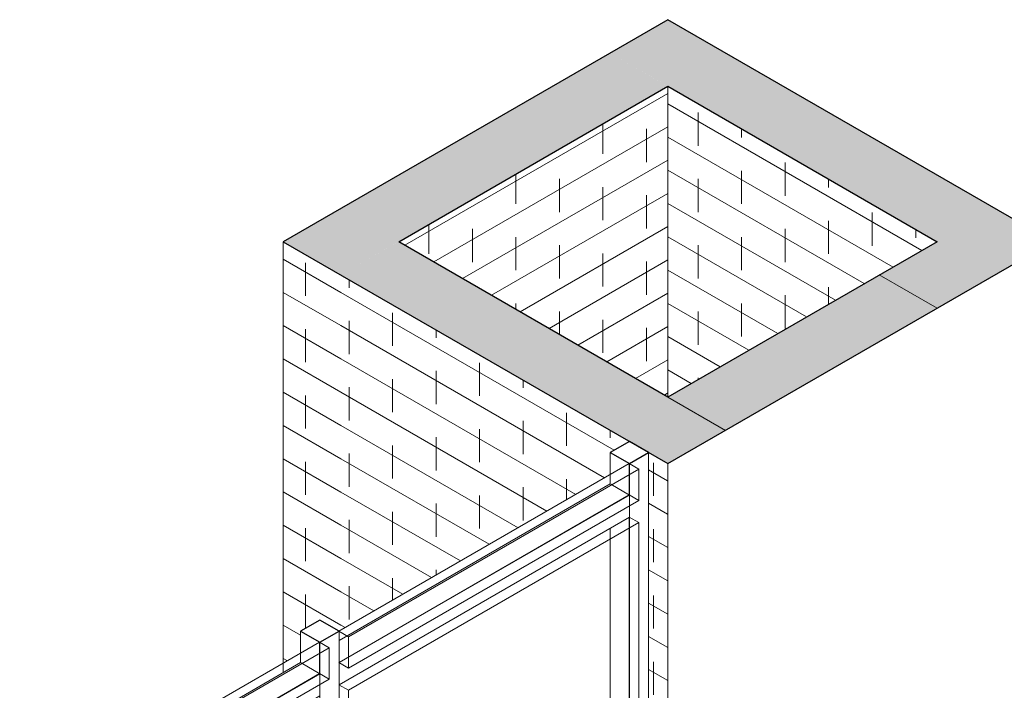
# Model space of a CAD drawing. Header units: metres. Extents: x -33 to 126, y -29 to 31.
# Tile 300 of 656: x 52.53 to 54.34, y -0.91 to 0.33. Entities that reach past the tile are written whole.
import ezdxf

# ---------------------------------------------------------------- set-up
doc = ezdxf.new("R2010")
doc.units = ezdxf.units.M
for name, color, linetype, lineweight in [('A-GLAZ-CURT', 52, 'Continuous', 18), ('A-GLAZ-CWMG', 51, 'Continuous', 18), ('A-WALL', 113, 'Continuous', 18), ('A-WALL-PATT', 111, 'Continuous', 35)]:
    doc.layers.add(name, color=color, linetype=linetype, lineweight=lineweight)
pattern_1 = [(330, (-74.781, -32.202), (-0.000346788, 0.061399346), []), (90, (-74.781, -32.202), (-0.08, 0.107), [0.061, -0.061])]

# ---------------------------------------------------------------- blocks, each defined once
blk = doc.blocks.new('Painel do sistema - Envidraçado-165820-PERSPECTIVA GERAL')
at = {"layer": 'A-GLAZ-CURT', "lineweight": 9}
for p, q in [((-12.737, 4.3019), (-12.7547, 4.3121)), ((-12.7547, 4.3117), (-12.7547, 3.7977)), ((-12.737, 4.3019), (-13.2708, 3.9936)), ((-12.737, 3.7875), (-12.737, 4.3019)), ((-13.2708, 3.9936), (-13.2885, 4.0038)), ((-13.2708, 3.9936), (-13.2708, 3.4792)), ((-12.7547, 3.7977), (-13.2882, 3.4896)), ((-13.2708, 3.4792), (-12.737, 3.7875)), ((-12.7547, 3.7977), (-12.737, 3.7875)), ((-13.2708, 3.4792), (-13.2885, 3.4894))]:
    blk.add_line(p, q, dxfattribs=at)
blk = doc.blocks.new('Montante retangular - 50 x 150 mm-165977-PERSPECTIVA GERAL')
at = {"layer": 'A-GLAZ-CWMG', "lineweight": 9}
for p, q in [((-9.0455, 6.4735), (-9.0455, 5.9183)), ((-9.0809, 6.4531), (-9.0809, 6.4327)), ((-9.0809, 6.4327), (-9.0809, 5.8983)), ((-9.1162, 5.9387), (-9.1162, 6.4123))]:
    blk.add_line(p, q, dxfattribs=at)
blk = doc.blocks.new('Painel do sistema - Envidraçado-V168-PERSPECTIVA GERAL')
at = {"layer": 'A-GLAZ-CURT'}
for p, q in [((-12.7547, 4.4107), (-13.2885, 4.1025)), ((-13.2708, 4.0922), (-12.737, 4.4005)), ((-12.737, 4.4005), (-12.7547, 4.4107)), ((-13.2885, 4.1025), (-13.2708, 4.0922))]:
    blk.add_line(p, q, dxfattribs=at)
at = {"layer": 'A-GLAZ-CURT', "lineweight": 9}
for p, q in [((-12.7547, 4.4107), (-12.7547, 4.3909)), ((-12.737, 4.3427), (-12.737, 4.4005)), ((-12.7547, 4.3903), (-12.7547, 4.3529)), ((-12.7547, 4.3529), (-13.2882, 4.0449)), ((-12.7547, 4.3529), (-12.737, 4.3427)), ((-13.2708, 4.0345), (-12.737, 4.3427)), ((-13.2708, 4.0922), (-13.2708, 4.0345)), ((-13.2708, 4.0345), (-13.2885, 4.0447))]:
    blk.add_line(p, q, dxfattribs=at)
blk = doc.blocks.new('Painel do sistema - Envidraçado-V170-PERSPECTIVA GERAL')
at = {"layer": 'A-GLAZ-CURT'}
for p, q in [((-15.0846, 3.0655), (-15.6361, 2.7471)), ((-15.0669, 3.0553), (-15.0846, 3.0655)), ((-15.6184, 2.7369), (-15.0669, 3.0553)), ((-15.6361, 2.7471), (-15.6184, 2.7369))]:
    blk.add_line(p, q, dxfattribs=at)
at = {"layer": 'A-GLAZ-CURT', "lineweight": 9}
for p, q in [((-15.0846, 3.0655), (-15.0846, 3.0457)), ((-15.0846, 3.0451), (-15.0846, 3.0077)), ((-15.0669, 2.9975), (-15.0669, 3.0553)), ((-15.0846, 3.0077), (-15.6358, 2.6895)), ((-15.0846, 3.0077), (-15.0669, 2.9975)), ((-15.6184, 2.6791), (-15.0669, 2.9975)), ((-15.6184, 2.7369), (-15.6184, 2.6791)), ((-15.6184, 2.6791), (-15.6361, 2.6893))]:
    blk.add_line(p, q, dxfattribs=at)
blk = doc.blocks.new('Montante retangular - 50 x 150 mm-165978-PERSPECTIVA GERAL')
at = {"layer": 'A-GLAZ-CWMG', "lineweight": 9}
for p, q in [((-8.4763, 6.247), (-8.4763, 6.8022)), ((-8.5117, 6.7614), (-8.5117, 6.7818)), ((-8.5117, 6.227), (-8.5117, 6.7614)), ((-8.547, 6.2674), (-8.547, 6.7409))]:
    blk.add_line(p, q, dxfattribs=at)
blk = doc.blocks.new('Montante retangular - 50 x 150 mm-V159-PERSPECTIVA GERAL')
at = {"layer": 'A-GLAZ-CWMG', "lineweight": 25}
for p, q in [((-9.0809, 6.5721), (-9.1162, 6.5517)), ((-9.0455, 6.5517), (-9.0809, 6.5721)), ((-9.1162, 6.5517), (-9.0809, 6.5313)), ((-9.0809, 6.5313), (-9.0455, 6.5517))]:
    blk.add_line(p, q, dxfattribs=at)
at = {"layer": 'A-GLAZ-CWMG', "lineweight": 9}
for p, q in [((-9.1162, 6.5113), (-9.1162, 6.5517)), ((-9.0455, 6.5517), (-9.0455, 6.4735)), ((-9.0809, 6.5313), (-9.0809, 6.5119)), ((-9.1162, 6.4939), (-9.1162, 6.5113)), ((-9.0809, 6.5113), (-9.0809, 6.4535))]:
    blk.add_line(p, q, dxfattribs=at)
blk = doc.blocks.new('Montante retangular - 50 x 150 mm-V173-PERSPECTIVA GERAL')
at = {"layer": 'A-GLAZ-CWMG', "lineweight": 25}
for p, q in [((-12.7543, 4.4513), (-12.7897, 4.4309)), ((-12.719, 4.4309), (-12.7543, 4.4513)), ((-12.7897, 4.4309), (-12.7543, 4.4105)), ((-12.7543, 4.4105), (-12.719, 4.4309))]:
    blk.add_line(p, q, dxfattribs=at)
at = {"layer": 'A-GLAZ-CWMG', "lineweight": 9}
for p, q in [((-12.7897, 4.3905), (-12.7897, 4.4309)), ((-12.719, 4.3527), (-12.719, 4.4309)), ((-12.7543, 4.3911), (-12.7543, 4.4105)), ((-12.7897, 4.3731), (-12.7897, 4.3905)), ((-12.7543, 4.3327), (-12.7543, 4.3905))]:
    blk.add_line(p, q, dxfattribs=at)
blk = doc.blocks.new('Montante retangular - 50 x 150 mm-165960-PERSPECTIVA GERAL')
at = {"layer": 'A-GLAZ-CWMG', "lineweight": 9}
for p, q in [((-9.0455, 6.5348), (-8.547, 6.8226)), ((-8.546, 6.822), (-8.5117, 6.8022)), ((-8.5117, 6.8022), (-9.0455, 6.4939)), ((-8.5117, 6.8022), (-8.5117, 6.7822)), ((-8.5117, 6.7822), (-8.5117, 6.7614)), ((-8.5117, 6.7614), (-9.0455, 6.4531)), ((-9.0455, 6.4531), (-9.0455, 6.4939))]:
    blk.add_line(p, q, dxfattribs=at)
blk = doc.blocks.new('Montante retangular - 50 x 150 mm-165958-PERSPECTIVA GERAL')
at = {"layer": 'A-GLAZ-CWMG', "lineweight": 9}
for p, q in [((-10.2193, 5.8571), (-9.7031, 6.1551)), ((-9.7021, 6.1545), (-9.6678, 6.1347)), ((-9.6678, 6.1347), (-10.2193, 5.8163)), ((-9.6678, 6.1347), (-9.6678, 6.1147)), ((-9.6678, 6.1147), (-9.6678, 6.0939)), ((-9.6678, 6.0939), (-10.2193, 5.7754)), ((-10.2193, 5.7754), (-10.2193, 5.8163))]:
    blk.add_line(p, q, dxfattribs=at)

msp = doc.modelspace()

# ---------------------------------------------------------------- hatches: boundary and pattern name
at = {"layer": 'A-WALL-PATT', "lineweight": 9}
for points in [[(54.2203, -0.0803), (54.3264, -0.019), (53.7253, 0.328), (53.6193, 0.2668), (54.1142, -0.019)], [(53.1243, -0.1415), (53.7253, 0.2055), (53.6193, 0.2668), (53.0182, -0.0803)], [(54.2203, -0.2027), (54.4324, -0.0803), (54.3264, -0.019), (54.1142, -0.1415), (54.1803, -0.1796)], [(53.7253, -0.4885), (53.8314, -0.4273), (53.2304, -0.0803), (53.1243, -0.1415), (53.5778, -0.4034)], [(53.8314, -0.4273), (54.2203, -0.2027), (54.1142, -0.1415), (53.7253, -0.366), (53.79, -0.4034)]]:
    msp.add_hatch(color=256, dxfattribs=at).paths.add_polyline_path(points, flags=0)
h = msp.add_hatch(dxfattribs=at)
h.set_pattern_fill('FP_92', color=256, style=0, pattern_type=2)
h.set_pattern_definition([(30, (-74.074, -31.855), (0.000346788, 0.061399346), []), (90, (-74.074, -31.855), (-0.08, 0.015), [0.061, -0.061])])
h.paths.add_polyline_path([(53.7253, -0.366), (53.7253, 0.2055), (53.2304, -0.0803), (53.5898, -0.2878)], flags=0)
h = msp.add_hatch(dxfattribs=at)
h.set_pattern_fill('FP_90', color=256, style=0, pattern_type=2)
h.set_pattern_definition([(330, (-73.579, -32.202), (-0.000346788, 0.061399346), []), (90, (-73.579, -32.202), (-0.08, 0.107), [0.061, -0.061])])
h.paths.add_polyline_path([(53.7253, -0.366), (54.2203, -0.0803), (53.7253, 0.2055), (53.7253, -0.1415)], flags=0)
h = msp.add_hatch(dxfattribs=at)
h.set_pattern_fill('FP_91', color=256, style=0, pattern_type=2)
h.set_pattern_definition(pattern_1)
h.paths.add_polyline_path([(53.0182, -0.8555), (53.05, -0.8372), (53.05, -0.7967), (53.0854, -0.7763), (53.1208, -0.7963), (53.1243, -0.7943), (53.1243, -0.1415), (53.0182, -0.0803), (53.0182, -0.8545)], flags=0)
h = msp.add_hatch(dxfattribs=at)
h.set_pattern_fill('FP_91', color=256, style=0, pattern_type=2)
h.set_pattern_definition(pattern_1)
h.paths.add_polyline_path([(53.7253, -1.6771), (53.725, -0.4883), (53.69, -0.4681), (53.69, -1.6567), (53.7166, -1.6721)], flags=0)
h.paths.add_polyline_path([(53.1243, -0.7943), (53.6193, -0.5085), (53.6193, -0.4681), (53.6546, -0.4477), (53.1243, -0.1415), (53.1243, -0.5869)], flags=0)

# ---------------------------------------------------------------- linework, layer by layer
at = {"layer": 'A-WALL', "lineweight": 25}
for p, q in [((53.7253, 0.328), (53.0182, -0.0803)), ((54.4324, -0.0803), (53.7253, 0.328)), ((53.2304, -0.0803), (53.7253, 0.2055)), ((53.7253, 0.2055), (54.2203, -0.0803)), ((53.0182, -0.0803), (53.7253, -0.4885)), ((53.7253, -0.366), (53.2304, -0.0803)), ((54.2203, -0.0803), (53.7253, -0.366)), ((53.7253, -0.4885), (54.4324, -0.0803))]:
    msp.add_line(p, q, dxfattribs=at)
at = {"layer": 'A-WALL', "lineweight": 9}
for p, q in [((53.7253, -0.366), (53.7253, 0.2055)), ((53.0182, -0.8729), (53.0182, -0.0803)), ((54.1142, -0.1415), (54.2203, -0.2027)), ((53.7253, -0.366), (53.8314, -0.4273)), ((53.7253, -1.6771), (53.7253, -0.4885))]:
    msp.add_line(p, q, dxfattribs=at)

# ---------------------------------------------------------------- block references
at = {"layer": 'A-GLAZ-CURT', "lineweight": 9}
for name, p in [('Painel do sistema - Envidraçado-V168-PERSPECTIVA GERAL', (66.4089, -4.899)), ('Painel do sistema - Envidraçado-165820-PERSPECTIVA GERAL', (66.4089, -4.899)), ('Painel do sistema - Envidraçado-V170-PERSPECTIVA GERAL', (68.1696, -3.8824))]:
    msp.add_blockref(name, p, dxfattribs=at)
at = {"layer": 'A-GLAZ-CWMG', "lineweight": 9}
for name, p in [('Montante retangular - 50 x 150 mm-V173-PERSPECTIVA GERAL', (66.4089, -4.899)), ('Montante retangular - 50 x 150 mm-165960-PERSPECTIVA GERAL', (62.1663, -7.3485)), ('Montante retangular - 50 x 150 mm-165978-PERSPECTIVA GERAL', (62.1663, -7.3485)), ('Montante retangular - 50 x 150 mm-V159-PERSPECTIVA GERAL', (62.1663, -7.3485)), ('Montante retangular - 50 x 150 mm-165958-PERSPECTIVA GERAL', (62.7532, -7.0096)), ('Montante retangular - 50 x 150 mm-165977-PERSPECTIVA GERAL', (62.1663, -7.3485))]:
    msp.add_blockref(name, p, dxfattribs=at)

doc.saveas('drawing.dxf')
